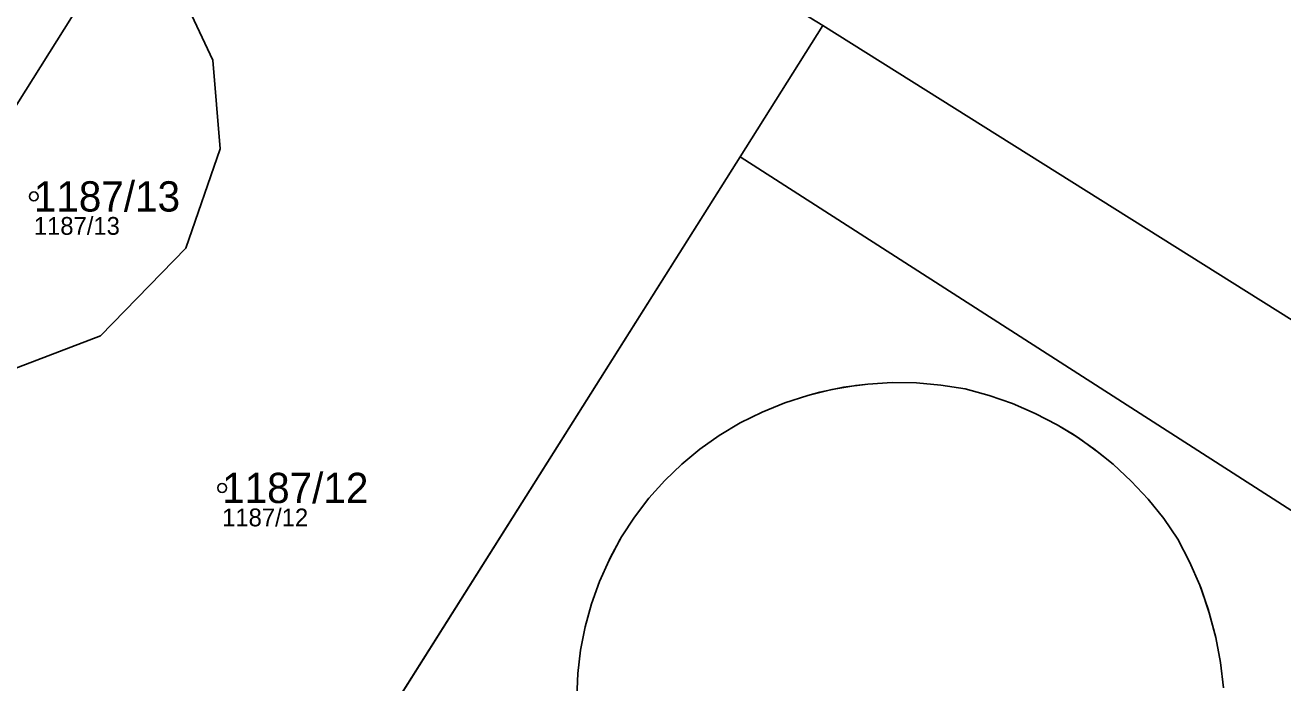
# Model space of a CAD drawing. Extents: x -658203 to -653176, y -1156738 to -1151709.
# Drawn here: x -655684.9 to -655614.3, y -1152135.2 to -1152098.3 of the extents above; entities that cross this region are included whole.
import ezdxf

# ---------------------------------------------------------------- set-up
doc = ezdxf.new("R2010")
doc.units = 0
for name, color, linetype in [('Vrstva 1', 7, 'Continuous'), ('Vrstva 2', 7, 'Continuous'), ('Vrstva 50', 7, 'Continuous'), ('Vrstva 51', 7, 'Continuous')]:
    doc.layers.add(name, color=color, linetype=linetype)

msp = doc.modelspace()

# ---------------------------------------------------------------- linework, layer by layer
at = {"layer": 'Vrstva 1'}
for p, q in [((-655640.12, -1152098.3), (-655665.79, -1152082.58)), ((-655644.77, -1152105.67), (-655640.12, -1152098.3)), ((-655673.52, -1152151.23), (-655644.77, -1152105.67))]:
    msp.add_line(p, q, dxfattribs=at)
for points in [[(-655681.64, -1152091.27), (-655676.95, -1152094.78), (-655674.39, -1152100.25), (-655673.99, -1152105.22), (-655675.91, -1152110.8), (-655680.71, -1152115.72), (-655685.95, -1152117.73), (-655692.15, -1152117.12), (-655696.55, -1152115.09)], [(-655696.55, -1152115.09), (-655692.57, -1152114.12), (-655680.91, -1152095.58), (-655681.64, -1152091.27)], [(-655483.59, -1152196.39), (-655521.1, -1152173), (-655520.41, -1152171.9), (-655611.44, -1152114.78), (-655612.14, -1152115.86), (-655640.12, -1152098.3)], [(-655591.34, -1152139.94), (-655605.56, -1152130.82), (-655644.77, -1152105.67)], [(-655653.95, -1152136.02), (-655653.892, -1152134.691), (-655653.735, -1152133.371), (-655653.478, -1152132.066), (-655653.125, -1152130.784), (-655652.676, -1152129.532), (-655652.134, -1152128.317), (-655652.069, -1152128.187), (-655651.428, -1152127.022), (-655650.701, -1152125.908), (-655649.893, -1152124.852), (-655649.007, -1152123.86), (-655648.049, -1152122.937), (-655647.025, -1152122.089), (-655645.94, -1152121.32), (-655644.759, -1152120.623), (-655643.529, -1152120.014), (-655642.259, -1152119.496), (-655640.955, -1152119.072), (-655640.295, -1152118.896), (-655638.952, -1152118.617), (-655637.592, -1152118.436), (-655636.223, -1152118.355), (-655634.851, -1152118.373), (-655633.484, -1152118.492), (-655632.13, -1152118.71), (-655630.784, -1152119.074), (-655629.468, -1152119.533), (-655628.188, -1152120.086), (-655626.95, -1152120.728), (-655626.046, -1152121.274), (-655624.899, -1152122.067), (-655623.812, -1152122.94), (-655622.791, -1152123.889), (-655621.84, -1152124.909), (-655620.965, -1152125.995), (-655620.17, -1152127.14), (-655619.512, -1152128.415), (-655618.945, -1152129.732), (-655618.872, -1152129.921), (-655618.411, -1152131.279), (-655618.046, -1152132.666), (-655617.779, -1152134.076), (-655617.61, -1152135.5)]]:
    msp.add_lwpolyline(points, dxfattribs=at)
at = {"layer": 'Vrstva 50'}
for centre in [(-655684.45, -1152107.9), (-655673.87, -1152124.27)]:
    msp.add_circle(centre, 0.25, dxfattribs=at)
at = {"layer": 'Vrstva 51'}
for points in [[(-655701.07, -1152041.94), (-655701.6, -1152060.06), (-655700.17, -1152060.84), (-655671.46, -1152078.6), (-655669.78, -1152079.99), (-655665.79, -1152082.58), (-655640.12, -1152098.3), (-655612.14, -1152115.86), (-655611.44, -1152114.78), (-655520.41, -1152171.9), (-655521.1, -1152173), (-655483.59, -1152196.39), (-655475.28, -1152183.14), (-655592.61, -1152109.76)], [(-655702.99, -1152108.25), (-655703.07, -1152111.07), (-655696.55, -1152115.09), (-655692.57, -1152114.12), (-655680.91, -1152095.58), (-655681.64, -1152091.27), (-655702.13, -1152078.33), (-655702.22, -1152081.43)], [(-655681.64, -1152091.27), (-655680.91, -1152095.58), (-655692.57, -1152114.12), (-655696.55, -1152115.09), (-655692.15, -1152117.12), (-655685.95, -1152117.73), (-655680.71, -1152115.72), (-655675.91, -1152110.8), (-655673.99, -1152105.22), (-655674.39, -1152100.25), (-655676.95, -1152094.78)], [(-655611.44, -1152114.78), (-655612.14, -1152115.86), (-655640.12, -1152098.3), (-655644.77, -1152105.67), (-655605.56, -1152130.82), (-655591.34, -1152139.94), (-655512.84, -1152190.27), (-655492.81, -1152203.07), (-655483.24, -1152197.91), (-655483.59, -1152196.39), (-655521.1, -1152173), (-655520.41, -1152171.9)], [(-655682.63, -1152210.48), (-655665.25, -1152214.54), (-655607.12, -1152223.64), (-655602.19, -1152216.03), (-655628.58, -1152199.57), (-655591.34, -1152139.94), (-655605.56, -1152130.82), (-655644.77, -1152105.67), (-655673.52, -1152151.23), (-655674.41, -1152152.64), (-655687.89, -1152151.83), (-655704.34, -1152160.62), (-655710.69, -1152163.97), (-655698.82, -1152171.33), (-655708.75, -1152187.25), (-655712.6, -1152193.42), (-655704.33, -1152198.75), (-655690.87, -1152206.58)]]:
    msp.add_lwpolyline(points, close=True, dxfattribs=at)
for points in [[(-655685.54, -1152148.02), (-655683.97, -1152147.42), (-655680.5, -1152147.58), (-655676.37, -1152149.53), (-655673.52, -1152151.23), (-655644.77, -1152105.67), (-655640.12, -1152098.3), (-655665.79, -1152082.58)], [(-655676.95, -1152094.78), (-655674.39, -1152100.25), (-655673.99, -1152105.22), (-655675.91, -1152110.8), (-655680.71, -1152115.72), (-655685.95, -1152117.73)], [(-655617.61, -1152135.5), (-655617.779, -1152134.076), (-655618.046, -1152132.666), (-655618.092, -1152132.469), (-655618.471, -1152131.086), (-655618.945, -1152129.732), (-655619.512, -1152128.415), (-655620.17, -1152127.14), (-655620.965, -1152125.995), (-655621.84, -1152124.909), (-655622.791, -1152123.889), (-655623.812, -1152122.94), (-655624.63, -1152122.272), (-655625.762, -1152121.458), (-655626.95, -1152120.729), (-655628.188, -1152120.086), (-655629.468, -1152119.533), (-655630.784, -1152119.074), (-655632.13, -1152118.71), (-655633.484, -1152118.492), (-655634.851, -1152118.374), (-655636.223, -1152118.355), (-655637.592, -1152118.436), (-655638.27, -1152118.514), (-655639.623, -1152118.744), (-655640.955, -1152119.072), (-655642.259, -1152119.496), (-655643.529, -1152120.014), (-655644.758, -1152120.623), (-655645.94, -1152121.32), (-655647.025, -1152122.089), (-655648.049, -1152122.937), (-655649.007, -1152123.86), (-655649.892, -1152124.852), (-655650.701, -1152125.908), (-655651.428, -1152127.022), (-655651.502, -1152127.147), (-655652.133, -1152128.317), (-655652.675, -1152129.532), (-655653.124, -1152130.784), (-655653.478, -1152132.066), (-655653.734, -1152133.371), (-655653.892, -1152134.691), (-655653.95, -1152136.02)], [(-655653.95, -1152136.02), (-655653.892, -1152134.691), (-655653.735, -1152133.371), (-655653.478, -1152132.066), (-655653.125, -1152130.784), (-655652.676, -1152129.532), (-655652.134, -1152128.317), (-655652.069, -1152128.187), (-655651.428, -1152127.022), (-655650.701, -1152125.908), (-655649.893, -1152124.852), (-655649.007, -1152123.86), (-655648.049, -1152122.937), (-655647.025, -1152122.089), (-655645.94, -1152121.32), (-655644.759, -1152120.623), (-655643.529, -1152120.014), (-655642.259, -1152119.496), (-655640.955, -1152119.072), (-655640.295, -1152118.896), (-655638.952, -1152118.617), (-655637.592, -1152118.436), (-655636.223, -1152118.355), (-655634.851, -1152118.373), (-655633.484, -1152118.492), (-655632.13, -1152118.71), (-655630.784, -1152119.074), (-655629.468, -1152119.533), (-655628.188, -1152120.086), (-655626.95, -1152120.728), (-655626.046, -1152121.274), (-655624.899, -1152122.067), (-655623.812, -1152122.94), (-655622.791, -1152123.889), (-655621.84, -1152124.909), (-655620.965, -1152125.995), (-655620.17, -1152127.14), (-655619.512, -1152128.415), (-655618.945, -1152129.732), (-655618.872, -1152129.921), (-655618.411, -1152131.279), (-655618.046, -1152132.666), (-655617.779, -1152134.076), (-655617.61, -1152135.5)]]:
    msp.add_lwpolyline(points, dxfattribs=at)

# ---------------------------------------------------------------- texts
at = {"layer": 'Vrstva 2'}
for s, p in [('1187/13', (-655684.45, -1152108.75)), ('1187/12', (-655673.87, -1152125.12))]:
    msp.add_text(s, height=1.7, dxfattribs=at).set_placement(p)
at = {"layer": 'Vrstva 50'}
for s, p in [('1187/13', (-655684.45, -1152110.056)), ('1187/12', (-655673.87, -1152126.426))]:
    msp.add_text(s, height=1, dxfattribs=at).set_placement(p)

doc.saveas('drawing.dxf')
